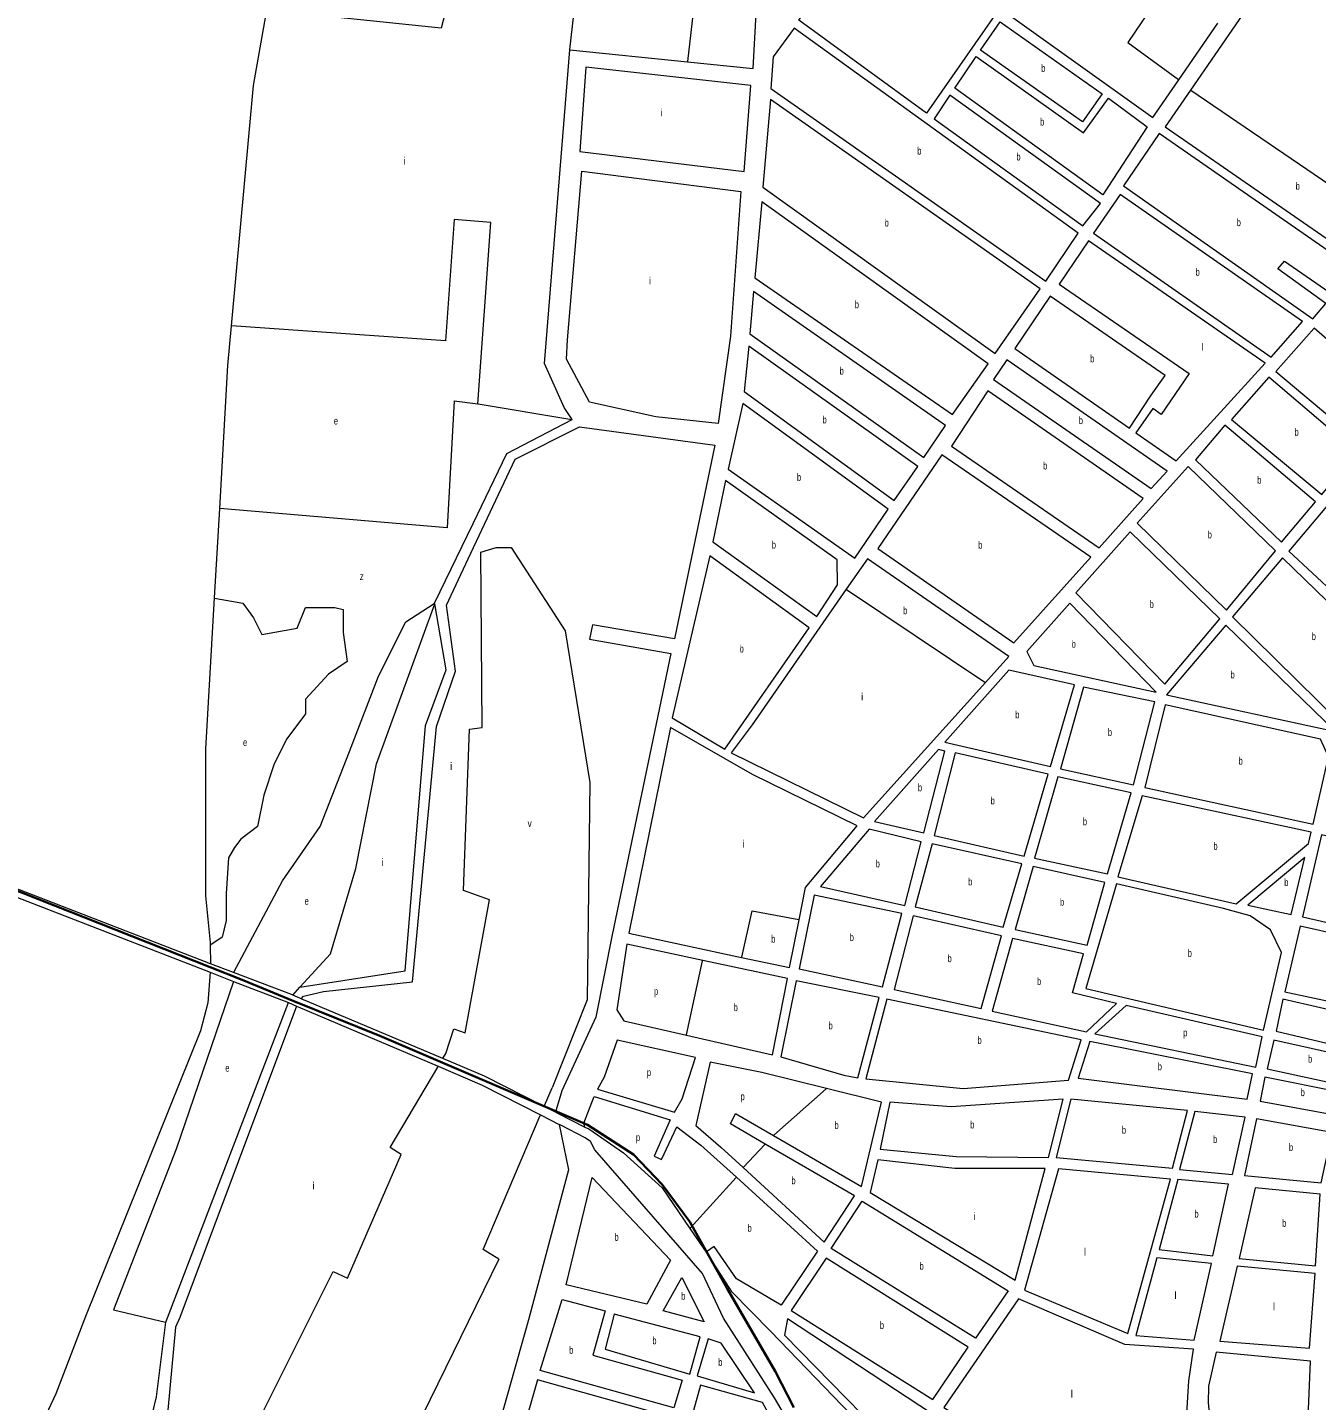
# Model space of a CAD drawing. Extents: x 639657 to 671642, y 222838 to 252123.
# Drawn here: x 651529 to 653262, y 245889 to 247735 of the extents above; entities that cross this region are included whole.
import ezdxf

# ---------------------------------------------------------------- set-up
doc = ezdxf.new("R2010")
doc.units = 0
doc.header["$LTSCALE"] = 4
for name, color, linetype, lineweight in [('1', 7, 'Continuous', 13), ('21', 7, 'Continuous', 13), ('5', 7, 'Continuous', 13), ('57', 7, 'Continuous', 35)]:
    doc.layers.add(name, color=color, linetype=linetype, lineweight=lineweight)
doc.layers.add('7', color=7, linetype='Continuous')

msp = doc.modelspace()

# ---------------------------------------------------------------- linework, layer by layer
at = {"layer": '1'}
for p, q in [((652121.829, 247020.796), (652140.088, 247059.675)), ((651499.71, 246571.88), (651774.848, 246464.798)), ((652550.95, 246456.68), (652437.1, 246480.834)), ((651880.149, 246424.027), (651891.191, 246419.333)), ((653004.5, 245964.32), (652861.613, 246025.545)), ((652869.69, 246037.31), (653008.58, 245979.094)), ((653096.84, 245958.03), (653004.5, 245964.32))]:
    msp.add_line(p, q, dxfattribs=at)
for points in [[(652836.854, 247762.182), (652737.83, 247620.14), (652566.58, 247745.18), (652671.424, 247890.228), (652775.053, 248033.594), (652874.51, 248171.19), (652957.543, 248108.801)], [(652416.686, 247689.068), (652504.99, 247680.07), (652526.44, 248074.19), (652461.039, 248076.422), (652301.388, 248081.87), (652303.265, 248101.149)], [(653595.77, 247721.17), (653289.16, 247936.65), (653092.906, 247651.322)], [(652844.68, 247755.67), (653042.22, 247614.14), (653077.226, 247664.875), (653129.82, 247741.1)], [(652261.75, 247208.2), (652250.91, 247224.56), (652224.5, 247283.47), (652258.36, 247705.2), (652416.686, 247689.068)], [(653092.906, 247651.322), (653058.72, 247601.62), (653323.49, 247418.82), (653365.767, 247465.766), (653545.333, 247665.163), (653595.77, 247721.17)], [(652128.432, 247068.491), (652173.8, 247162.66), (652261.75, 247208.2)], [(652140.088, 247059.675), (652184.87, 247155.03), (652271.3, 247198.24), (652453.6, 247173.64), (652399.21, 246913.31), (652289.04, 246931.92), (652285.05, 246912.85), (652394.45, 246893.76), (652315.39, 246515.31), (652293.52, 246404.31)], [(651895.629, 246444.625), (652037.06, 246466.68), (652064.52, 246796.71), (652092.07, 246871.54), (652076.812, 246960.149), (652076.66, 246961.03), (652128.432, 247068.491)], [(651897.49, 246429.31), (651900.58, 246432.88), (651927.29, 246439.05), (652047.19, 246452.23), (652079.09, 246795.6), (652104.89, 246869.78), (652092.69, 246958.75), (652121.829, 247020.796)], [(652848.71, 246889.72), (652658.59, 247020.99), (652630.132, 246979.943)], [(652630.132, 246979.943), (652503.81, 246797.74), (652475.46, 246760.16), (652653.21, 246672.55), (652817.149, 246854.66), (652848.71, 246889.72)], [(652504.11, 246730.69), (652393.67, 246794.1), (652337.85, 246517.34), (652489.496, 246484.872)], [(652566.675, 246535.597), (652575.42, 246578.98), (652644.81, 246661.95), (652504.11, 246730.69)], [(651886.32, 246434.03), (651884.32, 246434.801), (651806.508, 246464.546), (651775.618, 246476.354), (651504.79, 246581.07)], [(652489.496, 246484.872), (652553.68, 246471.13), (652566.675, 246535.597)], [(652437.1, 246480.834), (652335.12, 246502.47), (652321.53, 246414.38), (652331.24, 246399.49), (652415.453, 246380.255)], [(651774.848, 246464.798), (651806.348, 246452.602), (651880.149, 246424.027)], [(652415.453, 246380.255), (652531.19, 246353.82), (652550.95, 246456.68)], [(651897.49, 246429.31), (651895.49, 246430.155), (651886.32, 246434.03), (651895.629, 246444.625)], [(651448.21, 245416.42), (651483.42, 245478.33), (651497.28, 245493.93), (651525.37, 245518.04), (651534.69, 245529.16), (651555.79, 245569.01), (651587.49, 245654.58), (651628.89, 245743.97), (651656.61, 245776.68), (651668.34, 245797.02), (651697.62, 245871.65), (651702.7, 245893.98), (651715.21, 245994.39), (651880.149, 246424.027)], [(651891.191, 246419.333), (651734.04, 246000.51), (651728.44, 245987.55), (651718.06, 245875.82)], [(651891.191, 246419.333), (651893.191, 246418.483), (652081.423, 246338.476)], [(652223.938, 246284.576), (652143.67, 246325.3), (652087.621, 246348.981), (651897.49, 246429.31)], [(652293.52, 246404.31), (652247.69, 246305.66), (652240.17, 246279.8), (652240.971, 246275.935), (652223.938, 246284.576)], [(652447.3, 246343.96), (652427.86, 246258.94), (652461.51, 246229.81), (652491.404, 246202.267)], [(652603.798, 246308.483), (652516.53, 246330.2), (652447.3, 246343.96)], [(652081.423, 246338.476), (652140.7, 246313.28), (652219.051, 246273.054), (652244.229, 246260.127)], [(652532.482, 246245.227), (652650.74, 246176.63), (652677.67, 246290.1), (652603.798, 246308.483)], [(652278.688, 246256.799), (652278.169, 246258.8), (652277.36, 246261.92), (652291.441, 246297.982), (652393.58, 246266.35), (652371.78, 246217.49), (652381.77, 246213.11), (652402.26, 246256.99), (652434.78, 246232.59), (652482.422, 246189.191)], [(652240.971, 246275.935), (652242.971, 246274.92), (652278.688, 246256.799)], [(652521.177, 246233.812), (652474.42, 246260.88), (652481.24, 246274.95), (652532.482, 246245.227)], [(652244.229, 246260.127), (652256.79, 246199.36), (652202.84, 245997.37), (651911.2, 244962.68), (651662.8, 245046.47), (651608.44, 245050.27), (651580.352, 245061.575)], [(652647.325, 245717.592), (652578.93, 245815.35), (652533.47, 245892.69), (652465.29, 245999.68), (652436.83, 246059.6), (652291.95, 246225.99), (652286.178, 246237.294), (652279.34, 246242.1), (652246.229, 246259.1), (652244.229, 246260.127)], [(652278.688, 246256.799), (652283.97, 246254.12), (652330.74, 246222.11), (652382.73, 246174.98), (652419.99, 246120.306), (652441.7, 246088.45)], [(652491.404, 246202.267), (652600.25, 246101.98), (652641.08, 246164.4), (652521.177, 246233.812)], [(653008.58, 245979.094), (653065.94, 246186.81), (652915.32, 246200.47), (652869.69, 246037.31)], [(652482.422, 246189.191), (652591.64, 246089.7), (652542.78, 246017.16), (652482.72, 246052.81), (652452.41, 246096.11), (652443.7, 246089.88), (652441.7, 246088.45)], [(652441.7, 246088.45), (652475.44, 246035.93), (652528.68, 245981.77), (652721.128, 245782.404), (652837.412, 245661.94)], [(652861.613, 246025.545), (652761.43, 245879.61), (652892.23, 245797.29), (652927.97, 245780.15), (652990.79, 245764.93), (653104.14, 245757.84), (653087.92, 245871.49), (653090.72, 245915.47), (653096.84, 245958.03)], [(652563.26, 245803.31), (652517.35, 245886.18), (652434.3, 245909.53), (652420.45, 245859.52), (652215.09, 245917.01), (652172.329, 245767.321), (652150.823, 245692.039)]]:
    msp.add_lwpolyline(points, dxfattribs=at)
for points in [[(652810.74, 247705.05), (652837.16, 247742.99), (652974.01, 247646.17), (652947.79, 247608.48)], [(652942.04, 247458.91), (652560.28, 247734.69), (652531.96, 247695.83), (652528.65, 247653.5), (652898.27, 247394.47)], [(652805.02, 247696.5), (652949.07, 247593.62), (652982.79, 247640.25), (653034.69, 247601.68), (652975.07, 247510.57), (652776.18, 247653.98)], [(652501.99, 247657.35), (652280.04, 247682.26), (652272.1, 247568.74), (652492.79, 247541.56)], [(652890.88, 247384.15), (652528.28, 247638.71), (652518.09, 247520.61), (652830.52, 247296.89)], [(652971.79, 247498.67), (652769.21, 247644.32), (652748.37, 247612.78), (652948.36, 247468.76)], [(653315.01, 247409.33), (653050.86, 247593), (653003, 247522.42), (653257.34, 247343.57), (653275.11, 247364.08), (653210.28, 247410.79), (653219.16, 247420.94), (653284.59, 247375.75)], [(652474.59, 247320.37), (652458, 247202.66), (652374.26, 247211.78), (652284.75, 247231.7), (652254.25, 247289.44), (652255.35, 247315.53), (652274.82, 247542.1), (652488.39, 247514.73)], [(653243.7, 247339.96), (652998.23, 247510.91), (652962.42, 247458.73), (653201.3, 247292.28)], [(652820.86, 247283.27), (652516.75, 247500.98), (652507.35, 247398.9), (652772.99, 247214.83)], [(653193.2, 247284.07), (652956.02, 247448.49), (652916.34, 247390.19), (653090.94, 247269.92), (653053.52, 247214.9), (653042.53, 247222.9), (653019.65, 247190.15), (653073.69, 247152.68)], [(652763.56, 247199.95), (652505.31, 247380.18), (652500.59, 247323.33), (652734.51, 247157.25)], [(653058.86, 247267.58), (652904.45, 247373.94), (652856.56, 247303.55), (653010.92, 247196.4), (653040.22, 247240.82)], [(653342.1, 247258.73), (653259.04, 247330.98), (653207.77, 247272.93), (653294.05, 247200.36)], [(652726.34, 247144.94), (652499.38, 247306.7), (652492.99, 247245.67), (652694.44, 247099.32)], [(653061.8, 247138.95), (652846.13, 247288.64), (652827.92, 247261.91), (653040.2, 247115.53)], [(653316.69, 247164.47), (653198.37, 247265.12), (653147.91, 247208.38), (653269.46, 247107.41)], [(653029.13, 247101.87), (652820.68, 247246.56), (652771.42, 247172.44), (652970.03, 247035.51)], [(652686.63, 247087.49), (652491, 247229.72), (652471.48, 247141.42), (652641.63, 247021.75)], [(653260.98, 247097.7), (653138.94, 247200.8), (653099.52, 247154.07), (653215.39, 247043.06)], [(652959, 247023.03), (652758.56, 247160.85), (652672.63, 247034.57), (652855.66, 246908.07)], [(653397.24, 247096.64), (653329.03, 247154.6), (653225, 247031.38), (653288.76, 246971.78)], [(653207.4, 247031.65), (653089.73, 247144.96), (653021.12, 247068.97), (653141.14, 246951.8)], [(652617.88, 247019.64), (652467.83, 247126.1), (652450.67, 247043.91), (652590.49, 246943.35), (652618.57, 246985.81)], [(653132.56, 246940.25), (653011.99, 247057.11), (652938.66, 246975.23), (653058.27, 246852.43)], [(652580.16, 246927.97), (652446.73, 247024.91), (652396.03, 246807.25), (652466.93, 246765.02)], [(653350.15, 246892.81), (653216.5, 247022.31), (653149.41, 246942.84), (653293.51, 246800.9)], [(653046.8, 246841.64), (652930.61, 246961.16), (652873.11, 246896.22), (652882.16, 246877.33)], [(653287.75, 246788.54), (653140.35, 246931.72), (653060.87, 246838.03)], [(652936.86, 246851.5), (652848.75, 246871.03), (652762.89, 246774.52), (652904.68, 246741.58)], [(653044.87, 246828.56), (652948.94, 246848.34), (652918.26, 246738.49), (653016.4, 246716.99)], [(653267.71, 246778.24), (653058.79, 246824.53), (653031.75, 246713.43), (653257.99, 246663.92), (653278.36, 246754.8)], [(652762.62, 246762.38), (652753.94, 246764.53), (652668.18, 246667.47), (652734.31, 246652.17)], [(652901.38, 246731.19), (652776.57, 246760.1), (652748.3, 246648.62), (652869.42, 246621.07)], [(653013.33, 246705.97), (652914.54, 246727.85), (652883.43, 246618.43), (652981.32, 246597.34)], [(653255.2, 246653.25), (653027.83, 246702.16), (652995.4, 246593.31), (653154.44, 246556.95), (653251.6, 246638.19)], [(652731.05, 246640.49), (652660.91, 246657.12), (652595.38, 246580.03), (652708.8, 246554.69)], [(652866.2, 246610.53), (652745.46, 246637.82), (652722.75, 246552.84), (652841.05, 246525.63)], [(653369.05, 246626.89), (653269.19, 246649.51), (653243.67, 246539.39), (653343.74, 246516.77)], [(653228.33, 246542.52), (653246.6, 246619.19), (653170, 246555.16)], [(652977.64, 246585.65), (652881.43, 246607.18), (652857.02, 246522.21), (652953.82, 246501.51)], [(653137.43, 246550.86), (652993.36, 246583.81), (652952.11, 246443.17), (653191.22, 246387.23), (653215.23, 246491.3), (653200.7, 246521.89), (653173.26, 246540.91)], [(652705.08, 246543.85), (652586.99, 246568.59), (652566.73, 246469.36), (652678.75, 246445.27)], [(652838.64, 246513.98), (652719.92, 246540.77), (652694.47, 246441.82), (652811.64, 246416.24)], [(653340.28, 246504.66), (653240.44, 246526.85), (653219.76, 246438.74), (653320.45, 246417.01)], [(652949.28, 246489.79), (652853.53, 246510.51), (652826.31, 246412.75), (652953.18, 246384.93), (652993.54, 246422.9), (652934.28, 246437.44)], [(652674.51, 246430.77), (652562.64, 246453.43), (652542.22, 246350.97), (652626.91, 246326.56), (652645.69, 246322.9)], [(652946.04, 246373.98), (652684.66, 246428.75), (652656.46, 246321.76), (652787.54, 246308.52), (652928.96, 246319.84)], [(653189.17, 246377.95), (653006.29, 246420.11), (652964.43, 246382.09), (653180.86, 246337.39)], [(653318.47, 246405.37), (653216.87, 246428.79), (653208, 246385.86), (653308.33, 246361.97)], [(652427.26, 246350.38), (652322.23, 246373.69), (652304.59, 246323.61), (652295.89, 246307.68), (652399.24, 246276.82), (652409.37, 246294.72)], [(653176.44, 246328.46), (652957.69, 246372), (652941.74, 246322.62), (653168.99, 246294.36)], [(653305.47, 246351.16), (653205.18, 246373.77), (653196.17, 246335.11), (653297.51, 246312.97)], [(653295.47, 246303.26), (653192.89, 246323.86), (653186.45, 246291.72), (653289.19, 246272.84)], [(652771.19, 246283.98), (652688.83, 246290.04), (652675.94, 246227.14), (652777.72, 246217.17), (652902.16, 246215.68), (652921.87, 246294.11)], [(653088.84, 246278.85), (652932.16, 246294.45), (652912.46, 246215.59), (653068.68, 246201.26)], [(653166.37, 246269.85), (653098.97, 246277.69), (653078.38, 246199.65), (653149.62, 246192.8)], [(653283.31, 246249.5), (653181.89, 246267.57), (653165.75, 246191.4), (653268.62, 246181.52)], [(652662.39, 246168.75), (652857.22, 246050.7), (652897.71, 246201.17), (652776.31, 246200.8), (652672.52, 246212.58)], [(652288.51, 246188.9), (652393.69, 246077.72), (652361.97, 246018.68), (652253.75, 246044.63)], [(653144.04, 246179.76), (653076.04, 246186.29), (653050.84, 246092.25), (653122.99, 246083.71)], [(653179.81, 246174.94), (653158.28, 246080.16), (653261.15, 246070.28), (653267.18, 246166.69)], [(652847.82, 246036.68), (652803.75, 245972.86), (652609.75, 246093.51), (652651.62, 246157.04)], [(652746.53, 245890.18), (652794.11, 245960.83), (652603.11, 246080.22), (652556.16, 246009.96)], [(653019.25, 245976.24), (653097.75, 245970.08), (653120.97, 246073.36), (653047.57, 246080.79)], [(653132.54, 245968.73), (653252.95, 245959.25), (653260.63, 246059.98), (653155.84, 246069.8)], [(652409.03, 246054.47), (652439.02, 245994.58), (652384.07, 246009.48)], [(652248.25, 246024.62), (652306.18, 246009.5), (652289.24, 245950.06), (652409.41, 245916.14), (652398.43, 245879.02), (652218.58, 245929.35)], [(652433.85, 245974.68), (652318.11, 246004.93), (652306.18, 245958.19), (652419.99, 245924.46)], [(652744.96, 245871.49), (652551.24, 245998.91), (652547.19, 245977.05), (652901.99, 245614.19), (652937.97, 245751.8)], [(652461.96, 245966.1), (652444.37, 245971.81), (652429.87, 245922.03), (652506.68, 245899.37)], [(653246.4, 245747.69), (653254.46, 245941.85), (653127.62, 245953.81), (653117.34, 245908.33), (653116.65, 245885.77), (653123.62, 245819.24), (653132.54, 245791.19), (653147.08, 245765.86), (653170.36, 245753.11)]]:
    msp.add_lwpolyline(points, close=True, dxfattribs=at)
at = {"layer": '21'}
msp.add_line((652103.217, 247233.39), (652134.634, 247229.46), dxfattribs=at)
for points in [[(652258.36, 247705.2), (652258.417, 247705.7), (652279.123, 247886.964), (652301.388, 248081.87)], [(652461.039, 248076.422), (652460.982, 248075.922), (652416.743, 247689.568), (652416.686, 247689.068)], [(652279.123, 247886.964), (652278.623, 247887.006), (652128.744, 247899.504), (652085.547, 247734.449), (651851.137, 247758.716), (651850.654, 247758.766)], [(652922.485, 247886.156), (652900.203, 247854.939), (653036.865, 247756.828), (653008.641, 247715.206), (653076.726, 247665.242), (653077.226, 247664.875)], [(653092.906, 247651.322), (653093.406, 247650.982), (653301.456, 247509.5)], [(652134.634, 247229.46), (652152.305, 247473.112), (652103.217, 247477.042), (652091.436, 247313.952), (651803.734, 247334.372), (651803.234, 247334.407)], [(652103.217, 247233.39), (652093.399, 247062.44), (651787.859, 247088.59), (651787.359, 247088.633)], [(652134.634, 247229.46), (652135.134, 247229.376), (652261.25, 247208.284), (652261.75, 247208.2)], [(651780.469, 246968.215), (651780.969, 246968.124), (651819.089, 246961.188), (651833.116, 246941.537), (651844.338, 246919.078), (651892.03, 246927.5), (651903.251, 246955.574), (651942.527, 246955.574), (651953.748, 246952.766), (651953.748, 246921.885), (651959.359, 246882.582), (651934.11, 246865.738), (651903.251, 246832.049), (651903.251, 246812.398), (651878.003, 246778.709), (651861.17, 246745.021), (651847.143, 246702.91), (651838.727, 246660.8), (651816.284, 246643.955), (651807.868, 246632.726), (651799.452, 246618.689), (651796.646, 246570.964), (651796.646, 246534.468), (651791.036, 246512.009), (651775.691, 246501.773), (651774.945, 246501.275)], [(652630.132, 246979.943), (652630.632, 246979.608), (652816.649, 246854.995), (652817.149, 246854.66)], [(651806.508, 246464.546), (651806.775, 246465.046), (651872.392, 246587.808), (651922.889, 246660.8), (651962.164, 246761.865), (652001.44, 246862.93), (652037.91, 246935.922), (652076.16, 246960.706), (652076.66, 246961.03)], [(651895.629, 246444.625), (651896.089, 246445.125), (651936.916, 246489.55), (651970.58, 246604.652), (651998.634, 246745.021), (652076.812, 246960.149)], [(652489.496, 246484.872), (652489.608, 246485.372), (652503.586, 246547.542), (652566.175, 246535.692), (652566.675, 246535.597)], [(652415.453, 246380.255), (652415.561, 246380.755), (652436.992, 246480.334), (652437.1, 246480.834)], [(651806.348, 246452.602), (651729.318, 246227.06), (651645.157, 246010.892), (651714.71, 245994.508), (651715.21, 245994.39)], [(652532.482, 246245.227), (652532.982, 246245.67), (652603.298, 246308.04), (652603.798, 246308.483)], [(652491.404, 246202.267), (652491.876, 246202.767), (652520.705, 246233.312), (652521.177, 246233.812)], [(652419.99, 246120.306), (652420.443, 246120.806), (652481.969, 246188.691), (652482.422, 246189.191)]]:
    msp.add_lwpolyline(points, dxfattribs=at)
at = {"layer": '5'}
for p, q in [((651761.89, 246385.91), (651607.56, 246001.94)), ((652031.96, 246220.04), (652016.84, 246229.05)), ((651959.78, 246053.44), (652031.96, 246220.04)), ((652163.22, 246079.12), (652142.13, 246092.04)), ((652163.22, 246079.12), (651932.87, 245610.14)), ((651940.21, 246062.41), (651959.78, 246053.44)), ((651607.56, 246001.94), (651567.3, 245898.11)), ((651567.3, 245898.11), (651494.32, 245742.5))]:
    msp.add_line(p, q, dxfattribs=at)
for points in [[(651899.02, 248035.61), (651876.13, 247898.04), (651851.24, 247762.06), (651850.654, 247758.766), (651832.62, 247657.47), (651803.234, 247334.407), (651798.35, 247280.72), (651787.359, 247088.633), (651780.469, 246968.215), (651768.87, 246765.5), (651768.57, 246567.5)], [(652091.68, 246355.85), (652102.72, 246388.71), (652117.81, 246383.47), (652150.69, 246562.07), (652115.67, 246574.66), (652123.52, 246791.72), (652140.7, 246794.01), (652138.698, 247029.894)], [(652138.698, 247029.894), (652159.489, 247036.057), (652179.5, 247036.03), (652252.42, 246923.86), (652285.28, 246720.03), (652281.82, 246427.82), (652234.75, 246309.47)], [(651768.57, 246567.5), (651774.848, 246504.859), (651774.945, 246501.275), (651775.618, 246476.354)], [(651774.848, 246464.798), (651771.768, 246423.966), (651761.89, 246385.91)], [(652087.621, 246348.981), (652088.211, 246349.98), (652091.68, 246355.85)], [(652016.84, 246229.05), (652080.83, 246337.47), (652081.423, 246338.476)], [(652223.938, 246284.576), (652224.365, 246285.58), (652234.75, 246309.47)], [(652142.13, 246092.04), (652218.625, 246272.05), (652219.051, 246273.054)], [(651791.09, 245763.31), (651822.184, 245825.678), (651940.21, 246062.41)]]:
    msp.add_lwpolyline(points, dxfattribs=at)
at = {"layer": '57'}
msp.add_lwpolyline([(651372.452, 246631.099), (651817.852, 246454.647), (651887.351, 246426.246), (652002.856, 246379.237), (652282.259, 246259.526), (652344.115, 246219.819), (652382.617, 246179.668), (652419.637, 246129.256), (652443.038, 246087.761), (652469.817, 246039.401), (652502.818, 245983.304), (652534.401, 245928.357), (652559.755, 245879.719)], dxfattribs=at)

# ---------------------------------------------------------------- texts
at = {"layer": '7'}
for s, width, p in [('b', 0.75, (652892.282, 247675.735)), ('b', 0.75, (652890.664, 247603.535)), ('b', 0.75, (652725.648, 247564.58)), ('b', 0.75, (652858.883, 247556.54)), ('b', 0.75, (653234.338, 247517.19)), ('b', 0.75, (652681.784, 247467.8)), ('b', 0.75, (653155.103, 247468.285)), ('b', 0.75, (653099.807, 247401.595)), ('b', 0.75, (652641.559, 247357.905)), ('b', 0.75, (652958.181, 247285.17)), ('b', 0.75, (652621.271, 247268.715)), ('e', 0.75, (651941.208, 247201.431)), ('b', 0.75, (652598.288, 247203.01)), ('b', 0.75, (652942.757, 247202.085)), ('b', 0.75, (653232.801, 247186.265)), ('b', 0.75, (652894.839, 247141.035)), ('b', 0.75, (652563.904, 247125.735)), ('b', 0.75, (653182.683, 247121.93)), ('b', 0.75, (653116.119, 247048.38)), ('b', 0.75, (652530.03, 247034.725)), ('b', 0.75, (652807.583, 247034.46)), ('z', 0.8, (651976.047, 246992.324)), ('b', 0.75, (652706.604, 246946.367)), ('b', 0.75, (653038.084, 246954.77)), ('b', 0.75, (652933.201, 246901.4)), ('b', 0.75, (653255.937, 246911.605)), ('b', 0.75, (652486.844, 246894.965)), ('b', 0.75, (653146.834, 246860.13)), ('b', 0.75, (652857.398, 246806.305)), ('b', 0.75, (652981.878, 246782.665)), ('e', 0.75, (651819.174, 246769.095)), ('b', 0.75, (653157.617, 246744.225)), ('b', 0.75, (652726.521, 246708.35)), ('b', 0.75, (652824.269, 246690.585)), ('b', 0.75, (652948.268, 246662.595)), ('v', 0.85, (652201.67, 246660.316)), ('b', 0.75, (653123.736, 246629.555)), ('b', 0.75, (652669.728, 246605.905)), ('b', 0.75, (652794.068, 246581.725)), ('b', 0.75, (653219.102, 246580.855)), ('e', 0.75, (651901.933, 246555.735)), ('b', 0.75, (652917.515, 246554.345)), ('b', 0.75, (652529.31, 246504.774)), ('b', 0.75, (652634.81, 246506.93)), ('b', 0.75, (652766.373, 246478.505)), ('b', 0.75, (653089.214, 246485.52)), ('b', 0.75, (652886.636, 246447.72)), ('p', 0.75, (652371.678, 246434.247)), ('b', 0.75, (652478.804, 246412.61)), ('b', 0.75, (652606.38, 246388.165)), ('b', 0.75, (652806.584, 246368.635)), ('p', 0.75, (653083.151, 246378.75)), ('e', 0.75, (651795.328, 246331.145)), ('b', 0.75, (653048.939, 246333.18)), ('b', 0.75, (653250.971, 246343.37)), ('p', 0.75, (652362.177, 246325.255)), ('b', 0.75, (653241.117, 246298.35)), ('p', 0.75, (652488.08, 246292.837)), ('b', 0.75, (652614.344, 246254.187)), ('b', 0.75, (652796.821, 246254.895)), ('b', 0.75, (653000.653, 246247.855)), ('p', 0.75, (652347.425, 246237.842)), ('b', 0.75, (653123.309, 246235.245)), ('b', 0.75, (653225.345, 246224.545)), ('b', 0.75, (652556.411, 246179.861)), ('b', 0.75, (653098.263, 246135)), ('b', 0.75, (652497.457, 246115.948)), ('b', 0.75, (653216.173, 246122.61)), ('b', 0.75, (652318.515, 246103.79)), ('b', 0.75, (652728.705, 246064.95)), ('b', 0.75, (652408.221, 246024.525)), ('b', 0.75, (652675.317, 245985.2)), ('b', 0.75, (652369.467, 245964.695)), ('b', 0.75, (652257.66, 245951.82)), ('b', 0.75, (652458.113, 245935.59))]:
    msp.add_text(s, height=10, dxfattribs=dict(at, width=width)).set_placement(p)
for s, p in [('i', (652380.542, 247615.834)), ('i', (652034.96, 247550.991)), ('i', (652364.834, 247389.866)), ('l', (653107.9, 247300.585)), ('i', (652650.157, 246830.418)), ('i', (652097.599, 246737.087)), ('i', (652490.688, 246632.615)), ('i', (652005.021, 246607.947)), ('i', (651912.443, 246172.804)), ('i', (652801.318, 246131.64)), ('l', (652949.634, 246083.955)), ('l', (653071.385, 246025.435)), ('l', (653203.647, 246010.373)), ('l', (652931.808, 245892.937))]:
    msp.add_text(s, height=10, dxfattribs=at).set_placement(p)

doc.saveas('drawing.dxf')
